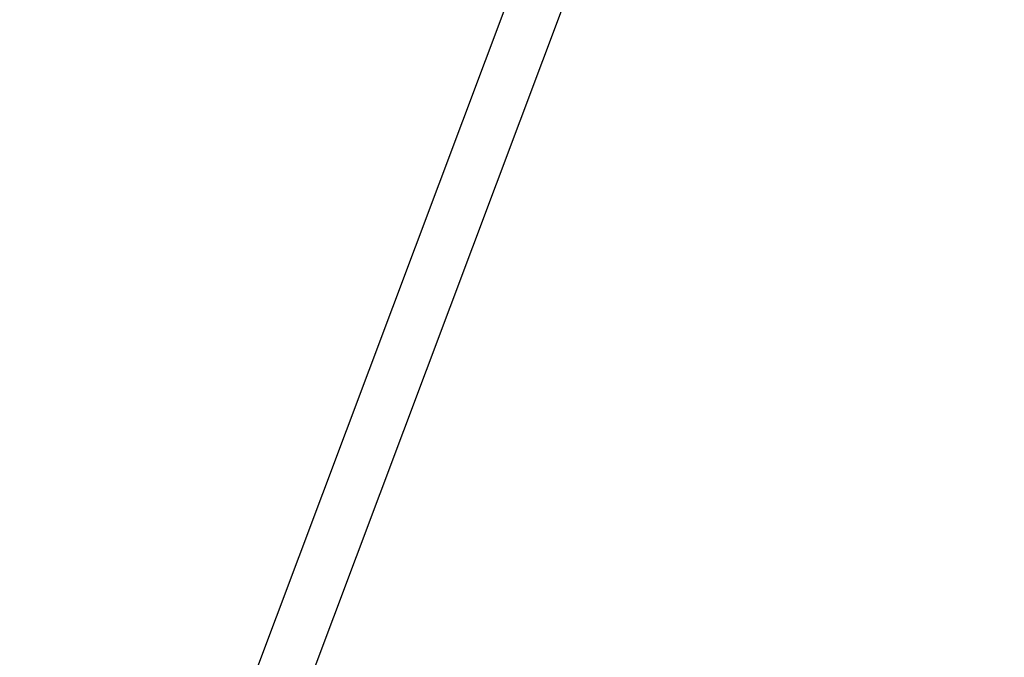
# Model space of a CAD drawing. Header units: inches. Extents: x 424 to 2043, y -237 to 445.
# Tile 532 of 656: x 809.74 to 811.57, y 34.85 to 36.03. Entities that reach past the tile are written whole.
import ezdxf

# ---------------------------------------------------------------- set-up
doc = ezdxf.new("R2010")
doc.units = ezdxf.units.IN
doc.header["$MEASUREMENT"] = 0
doc.layers.add('A-WALL', color=113, linetype='Continuous', lineweight=9)
doc.styles.get("Standard").update_dxf_attribs({"font": 'arial.ttf'})
doc.dimstyles.new('ISO-25', dxfattribs={"dimtxt": 1.2, "dimasz": 0.5, "dimexe": 0.8, "dimexo": 50, "dimtad": 1, "dimtoh": 1, "dimdec": 1, "dimdsep": 46, "dimtxsty": 'Standard', "dimblk": 'ARCHTICK', "dimcen": 2.5, "dimadec": 0, "dimazin": 0, "dimtfac": 1, "dimtdec": 1, "dimtmove": 0, "dimatfit": 3, "dimldrblk": 'ARCHTICK', "dimfxl": 1, "dimfxlon": 1, "dimarcsym": 0})

# ---------------------------------------------------------------- blocks, each defined once
blk = doc.blocks.new('_ArchTick')
at = {"color": 0, "linetype": 'ByBlock', "const_width": 0.15}
blk.add_lwpolyline([(-0.5, -0.5), (0.5, 0.5)], dxfattribs=at)
blk = doc.blocks.new('*D1054')
at = {"color": 0, "lineweight": -2, "transparency": 16777216}
for p, q in [((807.2456, 82.4988), (806.487, 82.7529)), ((807.2456, 82.4988), (782.4856, 8.5812)), ((782.4856, 8.5812), (781.727, 8.8353))]:
    blk.add_line(p, q, dxfattribs=at)
at = {"layer": 'Defpoints', "color": 0, "transparency": 16777216}
for p in [(810.0284, 81.5667), (782.4856, 8.5812), (785.2685, 7.649)]:
    blk.add_point(p, dxfattribs=at)
at = {"color": 0, "lineweight": -2, "transparency": 16777216, "xscale": 0.5, "yscale": 0.5, "zscale": 0.5}
for p, rotation in [((807.2456, 82.4988), 71.48084497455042), ((782.4856, 8.5812), 251.4808449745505)]:
    blk.add_blockref('_ArchTick', p, dxfattribs=dict(at, rotation=rotation))
at = {"color": 0, "transparency": 16777216, "insert": (793.692, 45.9331), "char_height": 1.2, "attachment_point": 5, "rotation": 71.4808}
blk.add_mtext('78', dxfattribs=at)

msp = doc.modelspace()

# ---------------------------------------------------------------- linework, layer by layer
at = {"layer": 'A-WALL', "lineweight": 25}
for p, q in [((810.162, 34.7837), (815.5961, 49.2573)), ((810.2556, 34.7486), (815.691, 49.2255))]:
    msp.add_line(p, q, dxfattribs=at)

# ---------------------------------------------------------------- dimensions: what is measured, and where the dimension line sits
dim = msp.add_aligned_dim(p1=(810.0284, 81.5667), p2=(785.2685, 7.649), distance=-2.9348, dimstyle='ISO-25')
dim.commit()
dim.dimension.update_dxf_attribs({"geometry": '*D1054', "text_midpoint": (793.692, 45.9331)})

doc.saveas('drawing.dxf')
